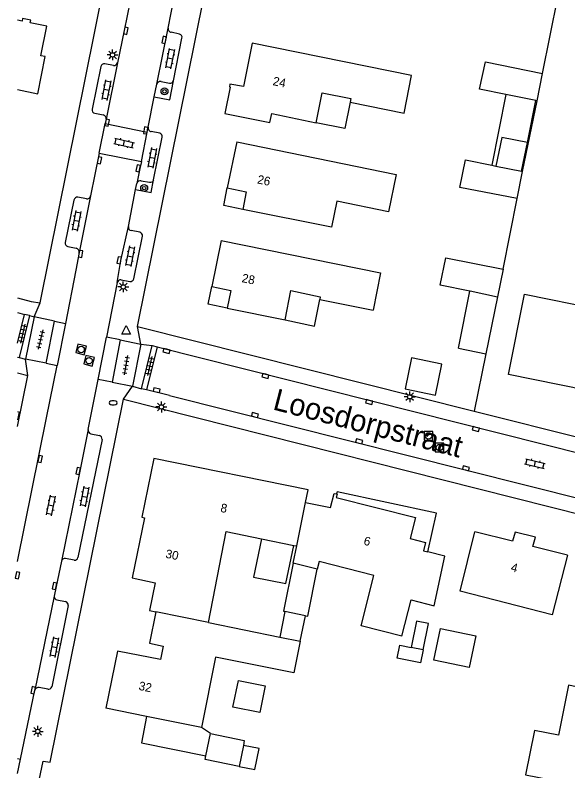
# Model space of a CAD drawing. Extents: x 128000 to 131008, y 398996 to 402500.
# Drawn here: x 127999.7 to 128063.5, y 399810.9 to 399898 of the extents above; entities that cross this region are included whole.
import ezdxf

# ---------------------------------------------------------------- set-up
doc = ezdxf.new("R2010")
doc.units = 0
for name, color, linetype in [('gg-afsc-hekwerk', 7, 'Continuous'), ('gg-afsc-muur', 7, 'Continuous'), ('gg-anno-huisnummerreeks BGT', 7, 'Continuous'), ('gg-anno-openbare ruimte label', 7, 'Continuous'), ('gg-bbg-bijgebouw', 7, 'Continuous'), ('gg-bbg-gedigitaliseerde bebouwing', 7, 'Continuous'), ('gg-bbg-gedigitaliseerde bijgebouw', 7, 'Continuous'), ('gg-bbg-hoofdgebouw', 7, 'Continuous'), ('gg-bbg-luifel en loopbrug', 7, 'Continuous'), ('gg-bbg-onder overbouw', 7, 'Continuous'), ('gg-bbg-pand overbouw', 7, 'Continuous'), ('gg-bbg-tussenscheiding', 7, 'Continuous'), ('gg-knt-verharding', 7, 'Continuous'), ('gg-knt-verharding nz', 7, 'Continuous'), ('gt-grn-weggrens', 7, 'Continuous'), ('gt-symb-boom', 7, 'Continuous'), ('gt-symb-brandkraan', 7, 'Continuous'), ('gt-symb-klinker verharding', 7, 'Continuous'), ('gt-symb-kolk', 7, 'Continuous'), ('gt-symb-lichtmast', 7, 'Continuous'), ('gt-symb-rioolschacht', 7, 'Continuous'), ('gt-symb-tegel verharding', 7, 'Continuous'), ('gt-symb-waterafsluiter', 7, 'Continuous')]:
    doc.layers.add(name, color=color, linetype=linetype)

# ---------------------------------------------------------------- blocks, each defined once
blk = doc.blocks.new('gt0-KL1')
at = {"layer": 'gt-symb-klinker verharding'}
for p, q in [((-1.15, 0.3), (1.15, 0.3)), ((-1, -0.3), (-1, 0.3)), ((-0.5, 0.3), (-0.5, 0.45)), ((0, -0.3), (0, 0.3)), ((0.5, 0.3), (0.5, 0.45)), ((1, -0.3), (1, 0.3)), ((-1.15, -0.3), (1.15, -0.3)), ((-0.5, -0.45), (-0.5, -0.3)), ((0.5, -0.45), (0.5, -0.3))]:
    blk.add_line(p, q, dxfattribs=at)
blk = doc.blocks.new('gt0-KOLK')
at = {"layer": 'gt-symb-kolk'}
blk.add_lwpolyline([(0, 0), (0.375, 0), (0.375, 0.4), (-0.375, 0.4), (-0.375, 0), (0, 0)], dxfattribs=at)
blk = doc.blocks.new('gt0-LMAST')
at = {"layer": 'gt-symb-lichtmast'}
for p, q in [((-0.182, 0.173), (-0.447, 0.438)), ((-0.005, 0.246), (-0.005, 0.621)), ((0.172, 0.173), (0.437, 0.438)), ((-0.255, -0.004), (-0.63, -0.004)), ((-0.182, -0.181), (-0.447, -0.446)), ((-0.005, -0.254), (-0.005, -0.629)), ((0.437, -0.446), (0.172, -0.181)), ((0.245, -0.004), (0.62, -0.004))]:
    blk.add_line(p, q, dxfattribs=at)
blk.add_circle((-0.005, -0.004), 0.25, dxfattribs=at)
blk = doc.blocks.new('gt0-BOOM')
at = {"layer": 'gt-symb-boom'}
for radius in [0.4, 0.2]:
    blk.add_circle((0, 0), radius, dxfattribs=at)
blk = doc.blocks.new('gt0-TEG1')
at = {"layer": 'gt-symb-tegel verharding'}
for p, q in [((-1.125, 0), (1.125, 0)), ((-0.9, -0.25), (-0.9, 0.25)), ((-0.45, -0.25), (-0.45, 0.25)), ((0, -0.25), (0, 0.25)), ((0.45, -0.25), (0.45, 0.25)), ((0.9, -0.25), (0.9, 0.25))]:
    blk.add_line(p, q, dxfattribs=at)
blk = doc.blocks.new('gt0-RS')
at = {"layer": 'gt-symb-rioolschacht'}
blk.add_lwpolyline([(-0.5, -0.5), (0.5, -0.5), (0.5, 0.5), (-0.5, 0.5)], close=True, dxfattribs=at)
blk.add_circle((0, 0), 0.375, dxfattribs=at)
blk = doc.blocks.new('gt0-WAFSL')
at = {"layer": 'gt-symb-waterafsluiter'}
for p, q in [((-0.5, -0.333), (0, 0.667)), ((0, 0.667), (0.5, -0.333)), ((0.5, -0.333), (-0.5, -0.333))]:
    blk.add_line(p, q, dxfattribs=at)
blk = doc.blocks.new('gt0-BR')
at = {"layer": 'gt-symb-brandkraan'}
for centre, radius, start, end in [((-0.244, 0), 0.206, 107.56694, 252.43307), ((0.599, -2.664), 3, 106.89205, 107.56694), ((0, -0.691), 0.938, 73.10799, 106.89205), ((-0.599, -2.664), 3, 72.43309, 73.10799), ((0.244, 0), 0.206, 287.56695, 72.43309), ((0.599, 2.664), 3, 252.43307, 253.10797), ((0, 0.691), 0.938, 253.10797, 286.89206), ((-0.599, 2.664), 3, 286.89206, 287.56695)]:
    blk.add_arc(centre, radius, start, end, dxfattribs=at)

msp = doc.modelspace()

# ---------------------------------------------------------------- linework, layer by layer
at = {"layer": 'gg-afsc-hekwerk'}
for p, q in [((128060.53, 399891.281), (128062.372, 399900.372)), ((128058.225, 399880.008), (128059.894, 399888.139))]:
    msp.add_line(p, q, dxfattribs=at)
at = {"layer": 'gg-afsc-muur'}
for p, q in [((128055.973, 399868.743), (128057.602, 399876.87)), ((128053.995, 399858.987), (128052.654, 399852.37))]:
    msp.add_line(p, q, dxfattribs=at)
at = {"layer": 'gg-bbg-bijgebouw'}
for p, q in [((128059.894, 399888.139), (128060.53, 399891.281)), ((128057.602, 399876.87), (128058.225, 399880.008)), ((128055.973, 399868.743), (128055.329, 399865.565)), ((128055.329, 399865.565), (128053.995, 399858.987)), ((128050.854, 399859.644), (128053.995, 399858.987))]:
    msp.add_line(p, q, dxfattribs=at)
at = {"layer": 'gg-bbg-gedigitaliseerde bebouwing'}
for p, q in [((128031.799, 399834.867), (128032.2, 399836.84)), ((128034.566, 399834.166), (128031.799, 399834.867)), ((128022.018, 399828.013), (128030.244, 399826.339)), ((128014.905, 399817.204), (128010.214, 399818.167)), ((128021.221, 399815.908), (128014.905, 399817.204))]:
    msp.add_line(p, q, dxfattribs=at)
for points in [[(128025.283, 399883.417), (128043.666, 399879.66), (128042.791, 399875.346), (128036.816, 399876.571), (128036.222, 399873.57), (128025.971, 399875.623)], [(128023.494, 399872.045), (128041.868, 399868.297), (128041.005, 399864.011)], [(128063.387, 399835.769), (128061.655, 399828.91), (128051.04, 399831.626), (128052.74, 399838.455)], [(128044.324, 399826.452), (128039.615, 399827.645), (128041.085, 399833.445), (128034.787, 399835.04), (128034.566, 399834.166)], [(128032.602, 399825.859), (128031.872, 399822.232), (128022.856, 399824.043), (128021.221, 399815.908)]]:
    msp.add_lwpolyline(points, dxfattribs=at)
at = {"layer": 'gg-bbg-gedigitaliseerde bijgebouw'}
for p, q in [((128059.757, 399888.167), (128056.315, 399888.861)), ((128059.894, 399888.139), (128059.757, 399888.167)), ((128058.118, 399880.029), (128058.783, 399883.329)), ((128054.674, 399880.715), (128055.161, 399880.618)), ((128058.118, 399880.029), (128058.225, 399880.008)), ((128050.854, 399859.644), (128052.164, 399866.197)), ((128030.836, 399829.277), (128030.244, 399826.339)), ((128033.194, 399828.802), (128030.836, 399829.277)), ((128032.602, 399825.859), (128033.194, 399828.802)), ((128046.771, 399824.866), (128045.393, 399825.147)), ((128021.727, 399812.673), (128022.261, 399815.213))]:
    msp.add_line(p, q, dxfattribs=at)
for points in [[(128056.315, 399888.861), (128053.277, 399889.473), (128053.94, 399892.622), (128060.53, 399891.281)], [(128058.783, 399883.329), (128055.827, 399883.924), (128055.161, 399880.618)], [(128057.602, 399876.87), (128051.005, 399878.149), (128051.65, 399881.318), (128054.674, 399880.715)], [(128052.164, 399866.197), (128048.74, 399866.898), (128049.383, 399870.048), (128055.973, 399868.743)], [(128048.006, 399823.686), (128048.755, 399827.317), (128052.834, 399826.478), (128052.087, 399822.845), (128048.006, 399823.686)], [(128046.771, 399824.866), (128046.464, 399823.36), (128043.777, 399823.908), (128044.083, 399825.414), (128045.393, 399825.147)], [(128022.261, 399815.213), (128026.161, 399814.416), (128026.048, 399813.863)], [(128025.551, 399811.441), (128027.381, 399811.068), (128027.875, 399813.491), (128026.048, 399813.863)], [(128025.551, 399811.441), (128021.636, 399812.239), (128021.727, 399812.673)]]:
    msp.add_lwpolyline(points, dxfattribs=at)
at = {"layer": 'gg-bbg-hoofdgebouw'}
for p, q in [((128025.283, 399883.417), (128024.191, 399878.098)), ((128023.494, 399872.045), (128022.402, 399866.726)), ((128034.876, 399865.26), (128041.005, 399864.011)), ((128024.182, 399864.251), (128030.859, 399862.88)), ((128028.129, 399837.669), (128031.852, 399836.911)), ((128031.852, 399836.911), (128032.2, 399836.84))]:
    msp.add_line(p, q, dxfattribs=at)
for points in [[(128000, 399889.437), (128002.346, 399888.949), (128003.196, 399893.249), (128002.708, 399893.337), (128003.385, 399896.743), (128001.489, 399897.133), (128001.55, 399897.448), (128000.608, 399897.637), (128000.547, 399897.322), (128000, 399897.434)], [(128038.366, 399887.979), (128044.578, 399886.728), (128045.446, 399891.04), (128027.077, 399894.779), (128026.055, 399889.775), (128024.505, 399890.065), (128024.453, 399889.738), (128024.52, 399889.724), (128023.904, 399886.682), (128029.11, 399885.641), (128029.321, 399886.664), (128034.425, 399885.612)], [(128034.425, 399885.612), (128035.12, 399889.067), (128038.45, 399888.397), (128038.366, 399887.979)], [(128030.859, 399862.88), (128031.535, 399866.26), (128034.913, 399865.532), (128034.876, 399865.26)], [(128082.652, 399856.808), (128081.584, 399851.557), (128075.553, 399852.772), (128075.336, 399851.693), (128071.375, 399852.493), (128071.587, 399853.581), (128056.599, 399856.604), (128058.458, 399865.851), (128083.465, 399860.804), (128082.652, 399856.808)], [(128000, 399852.325), (128000.227, 399852.268), (128000, 399851.361)], [(128033.217, 399841.838), (128033.516, 399843.308), (128015.733, 399846.926), (128014.365, 399840.152), (128014.659, 399840.093), (128013.252, 399833.153), (128015.892, 399832.607), (128015.229, 399829.397), (128015.965, 399829.245)], [(128033.217, 399841.838), (128036.107, 399841.27), (128036.527, 399842.905), (128036.793, 399842.836)], [(128036.793, 399842.836), (128036.849, 399842.821), (128036.749, 399842.424), (128045.895, 399840.12), (128045.282, 399837.686), (128047.057, 399837.239), (128046.815, 399836.264), (128047.296, 399836.145)], [(128022.018, 399828.013), (128024.057, 399838.497), (128028.129, 399837.669)], [(128063.387, 399835.769), (128059.429, 399836.768), (128059.704, 399837.863), (128057.374, 399838.448), (128057.06, 399837.379), (128052.74, 399838.455)], [(128044.324, 399826.452), (128045.383, 399830.633), (128048.055, 399829.956), (128049.273, 399835.658), (128047.296, 399836.145)], [(128015.965, 399829.245), (128015.236, 399825.624), (128016.795, 399825.304), (128016.482, 399823.738), (128011.538, 399824.722), (128010.214, 399818.167)], [(128072.17, 399819.009), (128063.515, 399820.806), (128062.356, 399815.021), (128059.601, 399815.573), (128058.578, 399810.464), (128061.314, 399809.916), (128061.204, 399809.367), (128064.743, 399808.655), (128064.465, 399807.273), (128072.22, 399805.714), (128074.104, 399815.044)]]:
    msp.add_lwpolyline(points, dxfattribs=at)
at = {"layer": 'gg-bbg-luifel en loopbrug'}
for p, q in [((128056.315, 399888.861), (128054.674, 399880.715)), ((128058.783, 399883.329), (128059.757, 399888.167)), ((128022.261, 399815.213), (128021.221, 399815.908))]:
    msp.add_line(p, q, dxfattribs=at)
for points in [[(128038.366, 399887.979), (128037.754, 399884.941), (128034.425, 399885.612)], [(128030.859, 399862.88), (128034.245, 399862.185), (128034.876, 399865.26)], [(128044.69, 399854.945), (128048.188, 399854.225), (128048.925, 399857.799), (128045.427, 399858.52), (128044.69, 399854.945)], [(128047.296, 399836.145), (128048.311, 399840.629), (128036.857, 399843.079), (128036.793, 399842.836)], [(128028.129, 399837.669), (128027.231, 399833.259), (128030.955, 399832.501), (128031.852, 399836.911)], [(128031.799, 399834.867), (128030.679, 399829.309), (128030.836, 399829.277)], [(128033.194, 399828.802), (128033.474, 399828.746), (128034.566, 399834.166)], [(128046.771, 399824.866), (128047.39, 399827.904), (128046.013, 399828.185), (128045.393, 399825.147)], [(128025.481, 399821.352), (128028.561, 399820.725), (128027.933, 399817.645), (128024.853, 399818.273), (128025.481, 399821.352)], [(128014.905, 399817.204), (128014.295, 399814.164), (128021.727, 399812.673)]]:
    msp.add_lwpolyline(points, dxfattribs=at)
at = {"layer": 'gg-bbg-onder overbouw'}
for points in [[(128024.191, 399878.098), (128026.387, 399877.648), (128025.971, 399875.623)], [(128022.402, 399866.726), (128024.598, 399866.276), (128024.182, 399864.251)]]:
    msp.add_lwpolyline(points, dxfattribs=at)
at = {"layer": 'gg-bbg-pand overbouw'}
for points in [[(128025.971, 399875.623), (128023.787, 399876.057), (128024.191, 399878.098)], [(128024.182, 399864.251), (128021.998, 399864.685), (128022.402, 399866.726)]]:
    msp.add_lwpolyline(points, dxfattribs=at)
at = {"layer": 'gg-bbg-tussenscheiding'}
for p, q in [((128055.161, 399880.618), (128058.118, 399880.029)), ((128032.2, 399836.84), (128033.217, 399841.838)), ((128022.018, 399828.013), (128015.965, 399829.245)), ((128030.244, 399826.339), (128032.602, 399825.859)), ((128026.048, 399813.863), (128025.551, 399811.441))]:
    msp.add_line(p, q, dxfattribs=at)
msp.add_lwpolyline([(128052.164, 399866.197), (128052.176, 399866.251), (128055.329, 399865.565)], dxfattribs=at)
at = {"layer": 'gg-knt-verharding'}
for p, q in [((128013.85, 399862.149), (128041.161, 399997.598)), ((128017.38, 399896.521), (128018.283, 399901.071)), ((128018.706, 399895.808), (128017.718, 399896.042)), ((128017.991, 399890.456), (128018.977, 399895.374)), ((128009.623, 399892.095), (128008.616, 399887.17)), ((128011.076, 399892.203), (128010.084, 399892.394)), ((128015.782, 399888.611), (128016.07, 399890.045)), ((128016.56, 399890.358), (128017.539, 399890.17)), ((128015.096, 399885.097), (128015.782, 399888.611)), ((128008.921, 399886.712), (128009.881, 399886.507)), ((128010.229, 399886.016), (128010.125, 399885.54)), ((128009.439, 399882.105), (128010.125, 399885.54)), ((128010.125, 399885.54), (128014.965, 399884.516)), ((128014.296, 399881.133), (128014.965, 399884.516)), ((128016.42, 399884.394), (128015.433, 399884.599)), ((128015.712, 399879.032), (128016.7, 399883.964)), ((128009.439, 399882.105), (128008.449, 399877.176)), ((128009.439, 399882.105), (128014.296, 399881.133)), ((128014.258, 399878.93), (128015.247, 399878.761)), ((128012.793, 399873.667), (128013.627, 399877.917)), ((128013.627, 399877.917), (128013.791, 399878.609)), ((128007.967, 399876.845), (128006.982, 399877.028)), ((128006.527, 399876.704), (128005.526, 399871.796)), ((128014.099, 399872.99), (128013.128, 399873.183)), ((128013.421, 399867.618), (128014.415, 399872.536)), ((128005.82, 399871.343), (128006.794, 399871.149)), ((128011.972, 399867.505), (128012.951, 399867.333)), ((128011.497, 399867.189), (128010.259, 399860.889)), ((128000, 399863.735), (128000.814, 399863.529)), ((128000, 399860.226), (128000.814, 399863.529)), ((128001.393, 399863.384), (128000.2, 399858.542)), ((128001.393, 399863.384), (128000.814, 399863.529)), ((128001.939, 399863.243), (128000.953, 399858.385)), ((128004.284, 399862.748), (128001.939, 399863.243)), ((128003.307, 399857.903), (128004.284, 399862.748)), ((128005.537, 399862.487), (128004.575, 399857.639)), ((128013.85, 399862.149), (128052.654, 399852.37)), ((128009.321, 399856.016), (128010.259, 399860.889)), ((128011.868, 399860.575), (128010.916, 399855.704)), ((128011.868, 399860.575), (128014.242, 399860.112)), ((128014.242, 399860.112), (128013.285, 399855.256)), ((128014.321, 399854.966), (128015.531, 399859.931)), ((128016.106, 399859.786), (128014.898, 399854.826)), ((128015.531, 399859.931), (128016.106, 399859.786)), ((128016.106, 399859.786), (128080.971, 399843.429)), ((128000, 399858.592), (128000.2, 399858.542)), ((128003.307, 399857.903), (128000.953, 399858.385)), ((128000, 399856.804), (128001.202, 399856.501)), ((128000, 399850.617), (128001.202, 399856.501)), ((128008.176, 399850.273), (128009.321, 399856.016)), ((128010.916, 399855.704), (128013.285, 399855.256)), ((128014.898, 399854.826), (128014.321, 399854.966)), ((128017.549, 399854.181), (128014.898, 399854.826)), ((128012.235, 399853.741), (128081.8, 399836.225)), ((128017.549, 399854.181), (128079.745, 399838.521)), ((128052.654, 399852.37), (128083.22, 399844.667)), ((128009.764, 399849.106), (128006.979, 399835.506)), ((128008.478, 399849.774), (128009.452, 399849.574)), ((128006.546, 399835.197), (128005.553, 399835.378)), ((128005.859, 399829.971), (128003.957, 399820.624)), ((128004.566, 399830.623), (128005.553, 399830.428)), ((128003.5, 399820.345), (128002.513, 399820.514)), ((128000.35, 399812.283), (128002.016, 399820.214)), ((128000, 399812.35), (128000.35, 399812.283)), ((128000, 399810.619), (128000.35, 399812.283))]:
    msp.add_line(p, q, dxfattribs=at)
for points in [[(128002.613, 399864.872), (128030.998, 400005.6), (128030.416, 400007.352)], [(128013.353, 399901.364), (128012.32, 399896.244), (128011.547, 399892.531)], [(128015.782, 399888.611), (128017.584, 399888.262), (128017.991, 399890.456)], [(128013.627, 399877.917), (128015.407, 399877.572), (128015.712, 399879.032)], [(128007.12, 399870.661), (128006.753, 399868.619), (128005.537, 399862.487)], [(128000, 399865.429), (128001.6, 399865.026), (128002.613, 399864.872)], [(128000, 399835.052), (128003.378, 399851.602), (128004.575, 399857.639)], [(128000, 399794.355), (128002.46, 399806.814), (128001.896, 399806.945), (128002.97, 399812.055), (128003.771, 399811.926), (128012.235, 399853.741)], [(128005.076, 399835.07), (128004.476, 399832.172), (128004.229, 399831.051)]]:
    msp.add_lwpolyline(points, dxfattribs=at)
for centre, radius, start, end in [((128017.783, 399896.447), 0.41, 169.54248, 260.87392), ((128018.615, 399895.45), 0.37, 348.19043, 75.77286), ((128010.011, 399892.002), 0.399, 79.43802, 166.49606), ((128011.106, 399892.662), 0.46, 266.28757, 343.41842), ((128016.485, 399889.935), 0.43, 79.97874, 165.16015), ((128017.606, 399890.565), 0.4, 260.42334, 344.22328), ((128008.999, 399887.094), 0.39, 168.79929, 258.52309), ((128009.816, 399886.092), 0.42, 349.55715, 81.09765), ((128015.485, 399884.997), 0.401, 165.56601, 262.60695), ((128016.311, 399884.017), 0.393, 352.27082, 73.87053), ((128014.195, 399878.521), 0.414, 81.29787, 167.70876), ((128015.354, 399879.112), 0.367, 253.00283, 347.46406), ((128006.911, 399876.646), 0.388, 79.46645, 171.44197), ((128008.032, 399877.266), 0.426, 261.16461, 347.79187), ((128013.226, 399873.609), 0.437, 172.38477, 256.99322), ((128014.012, 399872.593), 0.407, 352.01107, 77.66748), ((128005.92, 399871.73), 0.399, 170.44166, 255.52602), ((128006.706, 399870.738), 0.421, 349.50546, 77.98298), ((128011.92, 399867.068), 0.44, 83.27509, 163.99363), ((128013.051, 399867.698), 0.378, 254.6112, 347.85262), ((128008.612, 399850.196), 0.443, 169.96403, 252.4015), ((128009.34, 399849.161), 0.428, 352.60262, 74.77752), ((128005.477, 399834.972), 0.413, 79.38346, 166.31738), ((128006.575, 399835.614), 0.418, 265.98848, 345.03679), ((128004.619, 399831.012), 0.392, 174.22293, 262.20967), ((128005.43, 399830.015), 0.431, 354.20128, 73.41), ((128002.414, 399820.116), 0.41, 76.03241, 166.19977), ((128003.603, 399820.689), 0.36, 253.28395, 349.52445)]:
    msp.add_arc(centre, radius, start, end, dxfattribs=at)
at = {"layer": 'gg-knt-verharding nz'}
for p, q in [((128016.07, 399890.045), (128017.38, 399896.521)), ((128011.547, 399892.531), (128010.229, 399886.016)), ((128008.449, 399877.176), (128007.12, 399870.661)), ((128004.229, 399831.051), (128002.016, 399820.214))]:
    msp.add_line(p, q, dxfattribs=at)
for points in [[(128014.965, 399884.516), (128014.988, 399884.704), (128015.096, 399885.097)], [(128014.296, 399881.133), (128014.122, 399880.331), (128013.791, 399878.609)], [(128011.497, 399867.189), (128011.943, 399869.735), (128012.793, 399873.667)], [(128008.176, 399850.273), (128007.204, 399845.452), (128005.076, 399835.07)]]:
    msp.add_lwpolyline(points, dxfattribs=at)
at = {"layer": 'gt-grn-weggrens'}
for p, q in [((128001.939, 399863.243), (128002.613, 399864.872)), ((128001.393, 399863.384), (128001.939, 399863.243)), ((128004.284, 399862.748), (128005.537, 399862.487)), ((128014.242, 399860.112), (128013.85, 399862.149)), ((128011.868, 399860.575), (128010.259, 399860.889)), ((128014.242, 399860.112), (128015.531, 399859.931)), ((128000.2, 399858.542), (128000.953, 399858.385)), ((128001.202, 399856.501), (128000.953, 399858.385)), ((128003.307, 399857.903), (128004.575, 399857.639)), ((128010.916, 399855.704), (128009.321, 399856.016)), ((128012.235, 399853.741), (128013.285, 399855.256)), ((128013.285, 399855.256), (128014.321, 399854.966))]:
    msp.add_line(p, q, dxfattribs=at)

# ---------------------------------------------------------------- block references
at = {"layer": 'gt-symb-boom'}
for p in [(128016.963, 399889.233), (128014.616, 399878.082)]:
    msp.add_blockref('gt0-BOOM', p, dxfattribs=at)
at = {"layer": 'gt-symb-brandkraan'}
msp.add_blockref('gt0-BR', (128011.041, 399853.333), dxfattribs=at)
at = {"layer": 'gt-symb-klinker verharding'}
for p, rotation in [((128017.622, 399892.994), 78.99333582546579), ((128010.292, 399889.368), 78.99333582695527), ((128012.298, 399883.272), -12.827123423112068), ((128015.539, 399881.574), -100.65836150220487), ((128006.82, 399874.321), -100.65836150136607), ((128012.992, 399870.232), -100.65836150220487), ((128059.657, 399846.325), -14.119602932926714), ((128007.745, 399842.531), -100.65836150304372), ((128003.888, 399841.499), 78.46537934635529), ((128004.273, 399825.17), 79.39794170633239)]:
    msp.add_blockref('gt0-KL1', p, dxfattribs=dict(at, rotation=rotation))
at = {"layer": 'gt-symb-kolk'}
for p, rotation in [((128012.32, 399896.244), -101.40488727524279), ((128017.106, 399895.121), 78.47167234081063), ((128010.153, 399885.675), -102.49379654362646), ((128014.988, 399884.704), 82.97807670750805), ((128009.283, 399881.32), -101.24821352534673), ((128014.122, 399880.331), 79.13001652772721), ((128007.097, 399870.536), -100.18936004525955), ((128011.943, 399869.735), 80.06540856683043), ((128017.239, 399859.508), 166.11658196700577), ((128028.638, 399856.619), 165.75525752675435), ((128016.008, 399854.605), -13.466776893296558), ((128040.594, 399853.621), 165.93596328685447), ((128027.332, 399851.727), -14.244742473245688), ((128052.897, 399850.505), 165.75525752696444), ((128039.344, 399848.702), -14.119602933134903), ((128002.825, 399846.824), 78.46537934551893), ((128007.204, 399845.452), 78.60302320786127), ((128051.651, 399845.604), -14.119602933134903), ((128000.211, 399833.412), 78.46537934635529), ((128004.476, 399832.172), 78.30708851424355), ((128002.009, 399820.18), 78.46376580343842)]:
    msp.add_blockref('gt0-KOLK', p, dxfattribs=dict(at, rotation=rotation))
at = {"layer": 'gt-symb-lichtmast'}
for p in [(128010.975, 399893.438), (128012.22, 399866.697), (128045.225, 399854.03), (128016.607, 399852.866), (128002.363, 399815.473)]:
    msp.add_blockref('gt0-LMAST', p, dxfattribs=at)
at = {"layer": 'gt-symb-rioolschacht'}
for p, rotation in [((128007.346, 399859.486), 165.5887349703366), ((128008.263, 399858.19), 164.99108632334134)]:
    msp.add_blockref('gt0-RS', p, dxfattribs=dict(at, rotation=rotation))
for p in [(128047.394, 399849.513), (128048.663, 399848.174)]:
    msp.add_blockref('gt0-RS', p, dxfattribs=at)
at = {"layer": 'gt-symb-tegel verharding'}
for p, rotation in [((128000.615, 399861.316), -103.59156043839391), ((128002.673, 399860.633), -103.11914463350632), ((128012.515, 399857.684), -99.79214624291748), ((128015.267, 399857.594), -102.77124256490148)]:
    msp.add_blockref('gt0-TEG1', p, dxfattribs=dict(at, rotation=rotation))
at = {"layer": 'gt-symb-waterafsluiter'}
msp.add_blockref('gt0-WAFSL', (128012.536, 399861.598), dxfattribs=at)

# ---------------------------------------------------------------- texts
at = {"layer": 'gg-anno-huisnummerreeks BGT'}
for s, rotation, p in [('24', 348.4, (128029.378, 399889.956)), ('26', 348.4, (128027.592, 399878.632)), ('28', 348.4, (128025.802, 399867.257)), ('8', 348.5, (128023.346, 399840.784)), ('6', 345.9, (128039.846, 399837.003)), ('30', 348.5, (128017.015, 399835.492)), ('4', 345.9, (128056.805, 399833.951)), ('32', 348.6, (128013.926, 399820.267))]:
    msp.add_text(s, height=1, rotation=rotation, dxfattribs=at).set_placement(p)
at = {"layer": 'gg-anno-openbare ruimte label'}
msp.add_text('Loosdorpstraat', height=2.5, rotation=345.5, dxfattribs=at).set_placement((128029.332, 399852.592))

doc.saveas('drawing.dxf')
